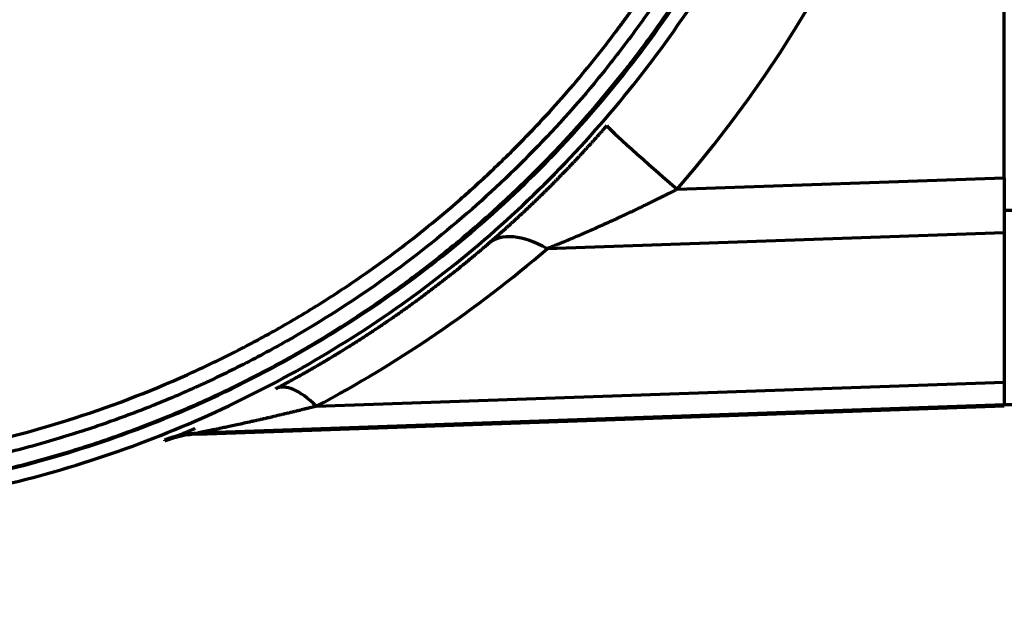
# Model space of a CAD drawing. Header units: millimetres. Extents: x -170 to 6906, y -2212 to 4257.
# Tile 430 of 440: x 5847 to 5898, y 3303 to 3334. Entities that reach past the tile are written whole.
import ezdxf

# ---------------------------------------------------------------- set-up
doc = ezdxf.new("R2010")
doc.units = ezdxf.units.MM
doc.layers.add('1', color=7, linetype='Continuous', true_color=0xffffff)
doc.styles.add('PC_TEXTSTYLE', font='ISOCP.SHX', dxfattribs={"width": 0.707, "bigfont": 'GBCBIG.SHX'})
doc.dimstyles.new('GB_DIMSTYLE', dxfattribs={"dimtxt": 50, "dimasz": 40, "dimexe": 1, "dimexo": 0, "dimgap": 1.5, "dimtad": 1, "dimdec": 1, "dimdsep": 46, "dimtxsty": 'PC_TEXTSTYLE', "dimcen": 0, "dimclrd": 256, "dimclrt": 3, "dimadec": 1, "dimazin": 2, "dimtp": 0.1, "dimtm": 0.1, "dimtfac": 0.71, "dimtdec": 1, "dimtmove": 0, "dimatfit": 3, "dimfxl": 1, "dimtfill": 1, "dimarcsym": 0})

# ---------------------------------------------------------------- blocks, each defined once
blk = doc.blocks.new('*D38')
at = {"color": 0, "lineweight": -2, "transparency": 16777216}
for p, q in [((4755.302, 4257.336), (6889.031, 4257.336)), ((4772.437, 1877.862), (6889.031, 1877.862))]:
    blk.add_line(p, q, dxfattribs=at)
at = {"lineweight": -2, "transparency": 16777216}
blk.add_line((6888.031, 1917.862), (6888.031, 4217.336), dxfattribs=at)
at = {"lineweight": 18, "transparency": 16777216}
for points in [[(6881.365, 4217.336), (6894.698, 4217.336), (6888.031, 4257.336)], [(6881.365, 1917.862), (6894.698, 1917.862), (6888.031, 1877.862)]]:
    blk.add_solid(points, dxfattribs=at)
at = {"layer": 'Defpoints', "color": 0, "lineweight": 18, "transparency": 16777216}
for p in [(4755.302, 4257.336), (6888.031, 4257.336), (4772.437, 1877.862)]:
    blk.add_point(p, dxfattribs=at)
at = {"color": 3, "lineweight": 18, "transparency": 16777216, "insert": (6861.526, 3067.599), "char_height": 50, "attachment_point": 5, "rotation": 90, "style": 'PC_TEXTSTYLE', "bg_fill": 3, "box_fill_scale": 1.1, "bg_fill_color": 256, "bg_fill_true_color": 13158600, "bg_fill_transparency": 0}
blk.add_mtext('2379.5', dxfattribs=at)

msp = doc.modelspace()

# ---------------------------------------------------------------- linework, layer by layer
at = {"lineweight": 18}
msp.add_arc((4755.302, 2404.862), 1852.475, 311.274383, 162.653701, dxfattribs=at)
at = {"layer": '1', "color": 0, "linetype": 'Continuous', "lineweight": 70}
for p, q in [((5897.819, 3325.987), (5897.818, 3408.649)), ((5881.01, 3325.4), (5897.819, 3325.987)), ((5897.819, 3325.987), (5897.819, 3324.313)), ((5897.819, 3324.313), (5897.82, 3314.307)), ((5915.819, 3324.313), (5897.819, 3324.313)), ((5897.819, 3323.161), (5874.329, 3322.341)), ((5862.463, 3314.246), (5897.82, 3315.48)), ((5897.82, 3314.306), (5856.359, 3312.859)), ((5856.37, 3312.811), (5897.831, 3314.26)), ((5897.82, 3314.307), (5897.82, 3314.306)), ((5915.82, 3314.307), (5897.82, 3314.307)), ((5897.831, 3314.26), (5897.82, 3314.306)), ((5897.831, 3314.26), (5897.832, 3314.259)), ((5854.692, 3312.458), (5854.681, 3312.506)), ((5856.359, 3312.859), (5856.37, 3312.811))]:
    msp.add_line(p, q, dxfattribs=at)
for centre, major_axis, ratio, start_param, end_param in [((5832.644, 3367.314), (-50.388, 39.461), 0.999978, 3.091913, 4.520216), ((5881.184, 3325.403), (3.779, -3.275), 0.023226, 3.142096, 4.686515), ((5874.575, 3318.814), (3.264, -3.788), 0.513467, 2.173102, 3.140951), ((5832.565, 3370.873), (-9.67, 63.305), 0.99938, 3.475993, 3.700875), ((5862.709, 3310.719), (2.336, -4.421), 0.375032, 2.273986, 3.140945), ((5856.533, 3307.862), (4.864, 1.156), 1, 1.372317, 1.716977), ((5856.545, 3307.814), (4.864, 1.156), 1, 1.372317, 1.716977)]:
    msp.add_ellipse(centre, major_axis=major_axis, ratio=ratio, start_param=start_param, end_param=end_param, dxfattribs=at)
for points, knots in [([(5768.403, 3326.945), (5775.883, 3324.567), (5790.97, 3319.627), (5805.978, 3314.488), (5817.422, 3310.514), (5825.436, 3308.641), (5837.769, 3308.388), (5849.878, 3310.694), (5861.24, 3315.459), (5871.367, 3322.467), (5879.818, 3331.422), (5886.232, 3341.928), (5890.334, 3353.534), (5891.943, 3365.738), (5890.992, 3378.011), (5887.522, 3389.825), (5881.676, 3400.666), (5873.708, 3410.063), (5863.963, 3417.615), (5852.855, 3422.982), (5844.861, 3424.948), (5840.804, 3425.505)], [0, 0, 0, 0, 0.096304, 0.194864, 0.194864, 0.245185, 0.295506, 0.345827, 0.396148, 0.446469, 0.49679, 0.547111, 0.597432, 0.647753, 0.698074, 0.748395, 0.798716, 0.849037, 0.899358, 0.949679, 1, 1, 1, 1]), ([(5840.654, 3424.586), (5841.157, 3424.517), (5842.16, 3424.366), (5843.657, 3424.099), (5844.65, 3423.895), (5845.639, 3423.678), (5846.133, 3423.563), (5847.117, 3423.32), (5847.607, 3423.192), (5848.219, 3423.024), (5848.341, 3422.99), (5848.586, 3422.921), (5848.708, 3422.887), (5849.073, 3422.781), (5849.316, 3422.709), (5850.044, 3422.488), (5851.008, 3422.182), (5851.961, 3421.852), (5852.909, 3421.509), (5853.852, 3421.155), (5855.251, 3420.588), (5856.172, 3420.186), (5857.089, 3419.772), (5857.544, 3419.559), (5858.903, 3418.902), (5859.798, 3418.441), (5861.567, 3417.469), (5862.441, 3416.959), (5863.411, 3416.356), (5863.519, 3416.289), (5863.733, 3416.154), (5864.055, 3415.95), (5864.374, 3415.743), (5865.008, 3415.326), (5865.844, 3414.76), (5866.663, 3414.174), (5867.473, 3413.578), (5867.873, 3413.275), (5868.666, 3412.659), (5869.45, 3412.034), (5870.599, 3411.067), (5871.349, 3410.403), (5871.904, 3409.897), (5872.088, 3409.728), (5872.454, 3409.386), (5872.636, 3409.214), (5873.179, 3408.694), (5873.536, 3408.343), (5874.243, 3407.631), (5874.591, 3407.27), (5875.28, 3406.538), (5875.62, 3406.167), (5876.292, 3405.416), (5876.623, 3405.035), (5877.277, 3404.264), (5877.599, 3403.874), (5877.997, 3403.379), (5878.076, 3403.28), (5878.234, 3403.081), (5878.469, 3402.782), (5878.701, 3402.482), (5879.161, 3401.878), (5879.461, 3401.472), (5880.051, 3400.654), (5880.34, 3400.242), (5880.906, 3399.411), (5881.46, 3398.574), (5881.991, 3397.724), (5882.771, 3396.439), (5883.268, 3395.57), (5884.217, 3393.807), (5884.669, 3392.913), (5885.312, 3391.553), (5885.521, 3391.097), (5885.927, 3390.178), (5886.124, 3389.715), (5886.507, 3388.783), (5886.879, 3387.845), (5887.227, 3386.894), (5887.438, 3386.295), (5887.479, 3386.175), (5887.562, 3385.936), (5887.685, 3385.576), (5887.803, 3385.215), (5888.036, 3384.493), (5888.185, 3384.01), (5888.469, 3383.043), (5888.74, 3382.074), (5888.985, 3381.1), (5889.334, 3379.636), (5889.54, 3378.656), (5889.901, 3376.687), (5890.055, 3375.698), (5890.248, 3374.208), (5890.306, 3373.71), (5890.409, 3372.713), (5890.454, 3372.213), (5890.532, 3371.211), (5890.596, 3370.206), (5890.653, 3368.694), (5890.666, 3367.681), (5890.665, 3366.919), (5890.663, 3366.666), (5890.655, 3366.159), (5890.65, 3365.906), (5890.629, 3365.148), (5890.589, 3364.139), (5890.489, 3362.633), (5890.396, 3361.633), (5890.291, 3360.636), (5890.232, 3360.138), (5890.101, 3359.145), (5890.029, 3358.649), (5889.873, 3357.661), (5889.788, 3357.167), (5889.606, 3356.183), (5889.508, 3355.692), (5889.3, 3354.712), (5889.189, 3354.223), (5888.955, 3353.248), (5888.708, 3352.274), (5888.299, 3350.821), (5887.999, 3349.857), (5887.765, 3349.136), (5887.645, 3348.775), (5887.522, 3348.416), (5887.439, 3348.176), (5887.397, 3348.056), (5887.185, 3347.458), (5886.834, 3346.508), (5886.274, 3345.101), (5885.678, 3343.714), (5885.258, 3342.802), (5884.827, 3341.896), (5884.385, 3340.997), (5883.687, 3339.667), (5883.199, 3338.792), (5882.7, 3337.924), (5882.445, 3337.494), (5881.923, 3336.638), (5881.656, 3336.214), (5881.112, 3335.371), (5880.834, 3334.953), (5880.266, 3334.123), (5879.976, 3333.711), (5879.385, 3332.894), (5879.084, 3332.489), (5878.623, 3331.886), (5878.468, 3331.686), (5878.233, 3331.387), (5878.154, 3331.288), (5877.996, 3331.089), (5877.916, 3330.99), (5877.518, 3330.497), (5876.871, 3329.717), (5875.874, 3328.578), (5875.192, 3327.838), (5874.501, 3327.108), (5873.802, 3326.388), (5872.727, 3325.337), (5871.993, 3324.655), (5871.25, 3323.983), (5870.875, 3323.652), (5870.115, 3323), (5869.347, 3322.357), (5868.561, 3321.733), (5867.767, 3321.119), (5867.366, 3320.817), (5866.555, 3320.223), (5866.145, 3319.93), (5865.316, 3319.356), (5864.897, 3319.073), (5864.262, 3318.657), (5863.943, 3318.451), (5863.621, 3318.248), (5863.406, 3318.113), (5863.299, 3318.046), (5862.759, 3317.712), (5862.325, 3317.452), (5861.451, 3316.943), (5861.012, 3316.695), (5860.129, 3316.211), (5859.24, 3315.74), (5857.892, 3315.069), (5856.529, 3314.435), (5855.611, 3314.036), (5854.688, 3313.65), (5853.76, 3313.275), (5852.821, 3312.924), (5851.878, 3312.586), (5851.404, 3312.422), (5850.452, 3312.108), (5849.973, 3311.957), (5848.528, 3311.521), (5847.556, 3311.255), (5846.327, 3310.954), (5845.957, 3310.866), (5845.586, 3310.781), (5845.339, 3310.726), (5845.215, 3310.698), (5844.595, 3310.564), (5844.099, 3310.462), (5843.106, 3310.273), (5842.609, 3310.186), (5841.615, 3310.023), (5841.118, 3309.948), (5839.625, 3309.744), (5838.628, 3309.634), (5837.13, 3309.508), (5836.631, 3309.473), (5835.631, 3309.415), (5835.131, 3309.392), (5834.131, 3309.36), (5833.63, 3309.351), (5832.628, 3309.345), (5832.126, 3309.348), (5830.621, 3309.378), (5829.616, 3309.424), (5828.107, 3309.533), (5827.603, 3309.576), (5826.848, 3309.651), (5826.596, 3309.677), (5826.092, 3309.734), (5825.839, 3309.764), (5824.581, 3309.921), (5823.58, 3310.073), (5822.087, 3310.34), (5821.591, 3310.435), (5820.602, 3310.639), (5820.109, 3310.747), (5819.126, 3310.977), (5818.636, 3311.098), (5817.659, 3311.353), (5817.171, 3311.488), (5816.443, 3311.699), (5816.201, 3311.771), (5815.716, 3311.918), (5815.475, 3311.993), (5815.113, 3312.108), (5814.992, 3312.147), (5814.751, 3312.225), (5814.631, 3312.265), (5814.39, 3312.345), (5814.27, 3312.385), (5814.03, 3312.467), (5813.91, 3312.508), (5813.79, 3312.55)], [0, 0, 0, 0, 0.007812, 0.015625, 0.023437, 0.023437, 0.03125, 0.03125, 0.039062, 0.039062, 0.041016, 0.041016, 0.042969, 0.042969, 0.046875, 0.046875, 0.054687, 0.0625, 0.0625, 0.070312, 0.078125, 0.085937, 0.085937, 0.09375, 0.09375, 0.109375, 0.109375, 0.125, 0.125, 0.126953, 0.126953, 0.128906, 0.132812, 0.132812, 0.140625, 0.148437, 0.148437, 0.15625, 0.15625, 0.164062, 0.171875, 0.179687, 0.179687, 0.183594, 0.183594, 0.1875, 0.1875, 0.195312, 0.195312, 0.203125, 0.203125, 0.210937, 0.210937, 0.21875, 0.21875, 0.226562, 0.226562, 0.228516, 0.228516, 0.230469, 0.234375, 0.234375, 0.242187, 0.242187, 0.25, 0.25, 0.257812, 0.265625, 0.265625, 0.28125, 0.28125, 0.296875, 0.296875, 0.304687, 0.304687, 0.3125, 0.3125, 0.320312, 0.328125, 0.328125, 0.330078, 0.330078, 0.332031, 0.335937, 0.335937, 0.34375, 0.34375, 0.351562, 0.359375, 0.359375, 0.375, 0.375, 0.390625, 0.390625, 0.398437, 0.398437, 0.40625, 0.40625, 0.414062, 0.421875, 0.429687, 0.429687, 0.433594, 0.433594, 0.4375, 0.4375, 0.445312, 0.453125, 0.460937, 0.460937, 0.46875, 0.46875, 0.476562, 0.476562, 0.484375, 0.484375, 0.492187, 0.492187, 0.5, 0.5, 0.507812, 0.515625, 0.523437, 0.523437, 0.527344, 0.529297, 0.529297, 0.53125, 0.53125, 0.539062, 0.546875, 0.554687, 0.5625, 0.5625, 0.570312, 0.578125, 0.585937, 0.585937, 0.59375, 0.59375, 0.601562, 0.601562, 0.609375, 0.609375, 0.617187, 0.617187, 0.625, 0.625, 0.628906, 0.628906, 0.630859, 0.630859, 0.632812, 0.632812, 0.640625, 0.648437, 0.65625, 0.65625, 0.664062, 0.671875, 0.679687, 0.679687, 0.6875, 0.6875, 0.695312, 0.703125, 0.703125, 0.710937, 0.710937, 0.71875, 0.71875, 0.726562, 0.726562, 0.730469, 0.732422, 0.732422, 0.734375, 0.734375, 0.742187, 0.742187, 0.75, 0.75, 0.757812, 0.765625, 0.773437, 0.78125, 0.78125, 0.789062, 0.796875, 0.796875, 0.804687, 0.804687, 0.8125, 0.8125, 0.828125, 0.828125, 0.832031, 0.833984, 0.833984, 0.835937, 0.835937, 0.84375, 0.84375, 0.851562, 0.851562, 0.859375, 0.859375, 0.875, 0.875, 0.882812, 0.882812, 0.890625, 0.890625, 0.898437, 0.898437, 0.90625, 0.90625, 0.921875, 0.921875, 0.929687, 0.929687, 0.933594, 0.933594, 0.9375, 0.9375, 0.953125, 0.953125, 0.960937, 0.960937, 0.96875, 0.96875, 0.976562, 0.976562, 0.984375, 0.984375, 0.988281, 0.988281, 0.992187, 0.992187, 0.994141, 0.994141, 0.996094, 0.996094, 0.998047, 0.998047, 1, 1, 1, 1]), ([(5820.964, 3310.562), (5822.475, 3310.247), (5823.997, 3309.993), (5827.521, 3309.549), (5829.531, 3309.4), (5832.574, 3309.336), (5833.591, 3309.341), (5835.61, 3309.405), (5836.616, 3309.463), (5839.62, 3309.715), (5841.606, 3309.986), (5845.545, 3310.734), (5847.498, 3311.211), (5850.403, 3312.083), (5851.37, 3312.401), (5853.278, 3313.085), (5854.219, 3313.451), (5857.006, 3314.618), (5858.813, 3315.489), (5862.328, 3317.413), (5864.036, 3318.468), (5866.522, 3320.188), (5867.338, 3320.785), (5868.945, 3322.026), (5869.732, 3322.668), (5872.029, 3324.642), (5873.483, 3326.029), (5876.238, 3328.941), (5877.538, 3330.467), (5879.372, 3332.862), (5879.963, 3333.679), (5881.106, 3335.348), (5881.659, 3336.203), (5883.242, 3338.798), (5884.198, 3340.57), (5885.603, 3343.526), (5886.108, 3344.685), (5886.575, 3345.86)], [0, 0, 0, 0, 0.057389, 0.057389, 0.132016, 0.132016, 0.16933, 0.16933, 0.206644, 0.206644, 0.281271, 0.281271, 0.355898, 0.355898, 0.393212, 0.393212, 0.430526, 0.430526, 0.505153, 0.505153, 0.579781, 0.579781, 0.617094, 0.617094, 0.654408, 0.654408, 0.729035, 0.729035, 0.803663, 0.803663, 0.840977, 0.840977, 0.87829, 0.87829, 0.952918, 0.952918, 1, 1, 1, 1]), ([(5885.453, 3345.261), (5884.756, 3343.591), (5883.207, 3340.323), (5881.362, 3337.226), (5879.874, 3334.977), (5879.36, 3334.239), (5878.298, 3332.79), (5877.751, 3332.079), (5876.059, 3329.986), (5874.866, 3328.646), (5872.363, 3326.085), (5871.052, 3324.864), (5868.326, 3322.552), (5866.91, 3321.46), (5863.985, 3319.416), (5862.475, 3318.463), (5860.15, 3317.144), (5859.364, 3316.722), (5858.172, 3316.118), (5857.572, 3315.824), (5856.867, 3315.492), (5856.513, 3315.329), (5856.335, 3315.249), (5856.246, 3315.209), (5856.202, 3315.189), (5856.18, 3315.179), (5856.169, 3315.174), (5856.163, 3315.171), (5856.16, 3315.17), (5856.159, 3315.169), (5856.158, 3315.169), (5856.158, 3315.169), (5855.423, 3314.839), (5854.66, 3314.515), (5853.073, 3313.885), (5852.25, 3313.578), (5850.542, 3312.989), (5849.657, 3312.707), (5847.827, 3312.174), (5846.881, 3311.924), (5844.928, 3311.462), (5843.92, 3311.252), (5841.845, 3310.878), (5840.776, 3310.716), (5839.404, 3310.549), (5838.99, 3310.502), (5838.554, 3310.457), (5838.387, 3310.44), (5838.36, 3310.437), (5838.35, 3310.436), (5838.348, 3310.436), (5838.347, 3310.436), (5838.347, 3310.436), (5838.345, 3310.436), (5838.34, 3310.435), (5838.311, 3310.433), (5838.236, 3310.425), (5837.774, 3310.381), (5836.558, 3310.28), (5835.385, 3310.218), (5833.035, 3310.144), (5831.463, 3310.159), (5829.791, 3310.244), (5829.643, 3310.252), (5829.471, 3310.262), (5829.385, 3310.267), (5829.345, 3310.269), (5829.329, 3310.27), (5829.325, 3310.27), (5829.324, 3310.27), (5829.323, 3310.271), (5829.323, 3310.271), (5829.323, 3310.271), (5829.322, 3310.271), (5829.32, 3310.271), (5829.308, 3310.271), (5829.003, 3310.29), (5828.705, 3310.311), (5827.852, 3310.376), (5827.302, 3310.427), (5826.239, 3310.54), (5825.726, 3310.602), (5824.739, 3310.734), (5824.264, 3310.804), (5822.895, 3311.022), (5822.058, 3311.178), (5821.249, 3311.344), (5821.178, 3311.359), (5821.096, 3311.376), (5821.055, 3311.384), (5821.036, 3311.388), (5821.029, 3311.39), (5821.027, 3311.39), (5821.026, 3311.39), (5821.026, 3311.39), (5821.024, 3311.391), (5821.019, 3311.392), (5820.885, 3311.42), (5820.755, 3311.448), (5820.384, 3311.529), (5820.147, 3311.582), (5819.469, 3311.739), (5819.06, 3311.839), (5818.325, 3312.026), (5817.999, 3312.112), (5817.697, 3312.195), (5817.67, 3312.202), (5817.64, 3312.21), (5817.625, 3312.214), (5817.618, 3312.216), (5817.615, 3312.217), (5817.614, 3312.217), (5817.614, 3312.217), (5817.614, 3312.217), (5817.613, 3312.218), (5817.611, 3312.218), (5817.554, 3312.234), (5817.388, 3312.28), (5817.229, 3312.325), (5816.916, 3312.413), (5816.717, 3312.471), (5816.335, 3312.584), (5816.153, 3312.638), (5815.97, 3312.694), (5815.953, 3312.699), (5815.935, 3312.705), (5815.925, 3312.708), (5815.921, 3312.709), (5815.919, 3312.71), (5815.919, 3312.71), (5815.917, 3312.71), (5815.891, 3312.718), (5815.814, 3312.742), (5815.738, 3312.765), (5815.635, 3312.797), (5815.584, 3312.813), (5815.48, 3312.846), (5815.428, 3312.862), (5815.271, 3312.912), (5815.165, 3312.946), (5815.05, 3312.983), (5815.04, 3312.986), (5815.028, 3312.99), (5815.022, 3312.992), (5815.019, 3312.993), (5815.018, 3312.993), (5815.018, 3312.993), (5815.018, 3312.993), (5815.017, 3312.993), (5815.016, 3312.994), (5814.993, 3313.001), (5814.925, 3313.023), (5814.861, 3313.044), (5814.736, 3313.085), (5814.658, 3313.111), (5814.514, 3313.159), (5814.447, 3313.181), (5814.328, 3313.221), (5814.275, 3313.239), (5814.134, 3313.287), (5814.065, 3313.311), (5814.018, 3313.327)], [0, 0, 0, 0, 0.0625, 0.125, 0.125, 0.15625, 0.15625, 0.1875, 0.1875, 0.25, 0.25, 0.3125, 0.3125, 0.375, 0.375, 0.4375, 0.4375, 0.46875, 0.46875, 0.484375, 0.492187, 0.496094, 0.498047, 0.499023, 0.499512, 0.499756, 0.499878, 0.499939, 0.499969, 0.499985, 0.499985, 0.5, 0.5, 0.53125, 0.53125, 0.5625, 0.5625, 0.59375, 0.59375, 0.625, 0.625, 0.65625, 0.65625, 0.6875, 0.6875, 0.695312, 0.699219, 0.699707, 0.699951, 0.699982, 0.699997, 0.699997, 0.700012, 0.700012, 0.700073, 0.700195, 0.701172, 0.703125, 0.71875, 0.75, 0.75, 0.8125, 0.8125, 0.816406, 0.818359, 0.819336, 0.819824, 0.819946, 0.819977, 0.819992, 0.82, 0.82, 0.820004, 0.820004, 0.820007, 0.820068, 0.820312, 0.828125, 0.828125, 0.84375, 0.84375, 0.859375, 0.859375, 0.875, 0.875, 0.90625, 0.90625, 0.908203, 0.90918, 0.909668, 0.909912, 0.909973, 0.909988, 0.909988, 0.910004, 0.910004, 0.910034, 0.910156, 0.914062, 0.914062, 0.921875, 0.921875, 0.9375, 0.9375, 0.953125, 0.953125, 0.954102, 0.95459, 0.954834, 0.954956, 0.954987, 0.954994, 0.954994, 0.955002, 0.955002, 0.955017, 0.955078, 0.957031, 0.960937, 0.960937, 0.96875, 0.96875, 0.976562, 0.976562, 0.977051, 0.977295, 0.977417, 0.977478, 0.977478, 0.977509, 0.977509, 0.977539, 0.978516, 0.980469, 0.980469, 0.982422, 0.982422, 0.984375, 0.984375, 0.988281, 0.988281, 0.988525, 0.988647, 0.988708, 0.988739, 0.988747, 0.988747, 0.98875, 0.98875, 0.988754, 0.98877, 0.989258, 0.990234, 0.990234, 0.992187, 0.992187, 0.994141, 0.994141, 0.996094, 0.996094, 1, 1, 1, 1]), ([(5814.29, 3314.121), (5814.299, 3314.118), (5814.317, 3314.112), (5814.345, 3314.102), (5814.374, 3314.093), (5814.404, 3314.083), (5814.434, 3314.073), (5814.465, 3314.063), (5814.498, 3314.053), (5814.531, 3314.042), (5814.565, 3314.031), (5814.6, 3314.02), (5814.636, 3314.009), (5814.673, 3313.997), (5814.712, 3313.984), (5814.751, 3313.972), (5814.791, 3313.959), (5814.833, 3313.946), (5814.875, 3313.932), (5814.919, 3313.918), (5814.964, 3313.903), (5815.01, 3313.888), (5815.057, 3313.873), (5815.105, 3313.857), (5815.154, 3313.84), (5815.205, 3313.824), (5815.257, 3313.807), (5815.31, 3313.789), (5815.364, 3313.771), (5815.419, 3313.753), (5815.476, 3313.734), (5815.533, 3313.715), (5815.617, 3313.687), (5815.729, 3313.65), (5815.87, 3313.603), (5816.019, 3313.553), (5816.174, 3313.501), (5816.336, 3313.446), (5816.505, 3313.39), (5816.68, 3313.331), (5816.846, 3313.276), (5817.003, 3313.225), (5817.151, 3313.177), (5817.305, 3313.128), (5817.466, 3313.078), (5817.633, 3313.027), (5817.807, 3312.974), (5817.987, 3312.92), (5818.173, 3312.865), (5818.366, 3312.81), (5818.565, 3312.753), (5818.771, 3312.696), (5818.983, 3312.638), (5819.201, 3312.58), (5819.453, 3312.514), (5819.744, 3312.441), (5820.078, 3312.359), (5820.432, 3312.275), (5820.804, 3312.19), (5821.196, 3312.104), (5821.607, 3312.017), (5822.151, 3311.907), (5822.85, 3311.774), (5823.729, 3311.623), (5824.854, 3311.449), (5826.277, 3311.262), (5828.049, 3311.084), (5829.712, 3310.974), (5831.213, 3310.917), (5832.502, 3310.898), (5833.88, 3310.909), (5836.165, 3310.985), (5839.609, 3311.271), (5844.428, 3312.054), (5849.984, 3313.501), (5854.584, 3315.252), (5858.065, 3316.907), (5860.333, 3318.112), (5862.677, 3319.501), (5864.73, 3320.861), (5866.517, 3322.154), (5868.063, 3323.352), (5869.695, 3324.714), (5871.4, 3326.252), (5872.996, 3327.819), (5874.434, 3329.344), (5875.671, 3330.749), (5876.815, 3332.136), (5877.572, 3333.114), (5877.991, 3333.677), (5878.106, 3333.831), (5878.22, 3333.986), (5878.334, 3334.142), (5878.448, 3334.299), (5878.561, 3334.457), (5878.675, 3334.615), (5878.788, 3334.775), (5878.901, 3334.935), (5879.013, 3335.096), (5879.126, 3335.259), (5879.238, 3335.422), (5879.35, 3335.586), (5879.462, 3335.75), (5879.573, 3335.916), (5879.684, 3336.082), (5879.795, 3336.25), (5879.906, 3336.418), (5880.016, 3336.587), (5880.126, 3336.757), (5880.236, 3336.928), (5880.346, 3337.1), (5880.455, 3337.273), (5880.564, 3337.447), (5880.672, 3337.621), (5880.78, 3337.797), (5880.888, 3337.973), (5880.995, 3338.15), (5881.103, 3338.328), (5881.209, 3338.507), (5881.316, 3338.687), (5881.422, 3338.868), (5881.527, 3339.05), (5881.633, 3339.232), (5881.738, 3339.416), (5881.842, 3339.6), (5881.946, 3339.785), (5882.05, 3339.972), (5882.153, 3340.159), (5882.256, 3340.347), (5882.358, 3340.536), (5882.46, 3340.726), (5882.561, 3340.916), (5882.662, 3341.108), (5882.763, 3341.3), (5882.863, 3341.494), (5882.963, 3341.688), (5883.062, 3341.883), (5883.16, 3342.08), (5883.258, 3342.277), (5883.356, 3342.475), (5883.453, 3342.673), (5883.55, 3342.873), (5883.646, 3343.074), (5883.741, 3343.276), (5883.836, 3343.478), (5883.931, 3343.681), (5884.025, 3343.886), (5884.118, 3344.091), (5884.211, 3344.297), (5884.303, 3344.504), (5884.394, 3344.712), (5884.485, 3344.921), (5884.575, 3345.13), (5884.665, 3345.341), (5884.724, 3345.482), (5884.754, 3345.552)], [0, 0, 0, 0, 0.000337, 0.000683, 0.001038, 0.001404, 0.00178, 0.002167, 0.002565, 0.002975, 0.003397, 0.003831, 0.004277, 0.004736, 0.005208, 0.005693, 0.006192, 0.006704, 0.00723, 0.00777, 0.008325, 0.008893, 0.009476, 0.010074, 0.010686, 0.011313, 0.011954, 0.01261, 0.013282, 0.013968, 0.014668, 0.015383, 0.016113, 0.01778, 0.019534, 0.021375, 0.023302, 0.025313, 0.027406, 0.029579, 0.03183, 0.033582, 0.03541, 0.037313, 0.039291, 0.041346, 0.043478, 0.045687, 0.047972, 0.050333, 0.05277, 0.055281, 0.057865, 0.06052, 0.063245, 0.067062, 0.071104, 0.075372, 0.079866, 0.084583, 0.089525, 0.094688, 0.104153, 0.114633, 0.126131, 0.1443, 0.16525, 0.188961, 0.203066, 0.218223, 0.234429, 0.251679, 0.29885, 0.356228, 0.423675, 0.501039, 0.529394, 0.559586, 0.591607, 0.625448, 0.646423, 0.66941, 0.694402, 0.721393, 0.750375, 0.77328, 0.795294, 0.816422, 0.836666, 0.838917, 0.841175, 0.84344, 0.845712, 0.847991, 0.850277, 0.852569, 0.854869, 0.857175, 0.859488, 0.861808, 0.864135, 0.866469, 0.868809, 0.871157, 0.873511, 0.875872, 0.87824, 0.880615, 0.882997, 0.885386, 0.887782, 0.890184, 0.892593, 0.895009, 0.897433, 0.899862, 0.902299, 0.904743, 0.907194, 0.909651, 0.912115, 0.914587, 0.917065, 0.91955, 0.922042, 0.92454, 0.927046, 0.929558, 0.932078, 0.934604, 0.937137, 0.939677, 0.942224, 0.944778, 0.947339, 0.949906, 0.952481, 0.955062, 0.95765, 0.960246, 0.962848, 0.965457, 0.968072, 0.970695, 0.973325, 0.975961, 0.978605, 0.981255, 0.983912, 0.986576, 0.989247, 0.991925, 0.99461, 0.997301, 1, 1, 1, 1]), ([(5820.964, 3310.562), (5822.513, 3310.239), (5828.081, 3309.311), (5837.813, 3309.127), (5849.784, 3311.433), (5860.993, 3316.161), (5870.966, 3323.092), (5879.279, 3331.926), (5884.051, 3339.758), (5886.111, 3344.428), (5886.52, 3345.432)], [0, 0, 0, 0, 0.058469, 0.208636, 0.358802, 0.508969, 0.659136, 0.809303, 0.959469, 1, 1, 1, 1]), ([(5871.313, 3322.603), (5871.326, 3322.614), (5871.353, 3322.638), (5871.393, 3322.672), (5871.433, 3322.707), (5871.474, 3322.742), (5871.514, 3322.777), (5871.554, 3322.812), (5871.595, 3322.848), (5871.635, 3322.883), (5871.676, 3322.918), (5871.716, 3322.954), (5871.757, 3322.989), (5871.797, 3323.025), (5871.838, 3323.061), (5871.879, 3323.097), (5871.919, 3323.133), (5871.96, 3323.169), (5872.001, 3323.205), (5872.041, 3323.241), (5872.082, 3323.277), (5872.123, 3323.314), (5872.164, 3323.35), (5872.204, 3323.387), (5872.245, 3323.424), (5872.286, 3323.46), (5872.327, 3323.497), (5872.368, 3323.534), (5872.409, 3323.571), (5872.45, 3323.608), (5872.491, 3323.646), (5872.532, 3323.683), (5872.573, 3323.72), (5872.614, 3323.758), (5872.655, 3323.796), (5872.696, 3323.833), (5872.737, 3323.871), (5872.779, 3323.909), (5872.82, 3323.947), (5872.861, 3323.985), (5872.902, 3324.023), (5872.944, 3324.061), (5872.985, 3324.1), (5873.026, 3324.138), (5873.067, 3324.177), (5873.109, 3324.215), (5873.15, 3324.254), (5873.192, 3324.293), (5873.233, 3324.332), (5873.274, 3324.371), (5873.316, 3324.41), (5873.357, 3324.449), (5873.399, 3324.489), (5873.44, 3324.528), (5873.482, 3324.567), (5873.524, 3324.607), (5873.565, 3324.647), (5873.607, 3324.687), (5873.648, 3324.726), (5873.69, 3324.766), (5873.732, 3324.806), (5873.773, 3324.847), (5873.815, 3324.887), (5873.857, 3324.927), (5873.899, 3324.968), (5873.94, 3325.008), (5873.982, 3325.049), (5874.024, 3325.09), (5874.066, 3325.131), (5874.107, 3325.171), (5874.149, 3325.213), (5874.191, 3325.254), (5874.233, 3325.295), (5874.275, 3325.336), (5874.317, 3325.378), (5874.359, 3325.419), (5874.401, 3325.461), (5874.443, 3325.503), (5874.485, 3325.544), (5874.527, 3325.586), (5874.569, 3325.628), (5874.611, 3325.671), (5874.653, 3325.713), (5874.695, 3325.755), (5874.737, 3325.798), (5874.779, 3325.84), (5874.821, 3325.883), (5874.863, 3325.925), (5874.905, 3325.968), (5874.947, 3326.011), (5874.989, 3326.054), (5875.032, 3326.097), (5875.074, 3326.141), (5875.116, 3326.184), (5875.158, 3326.227), (5875.2, 3326.271), (5875.243, 3326.315), (5875.285, 3326.358), (5875.327, 3326.402), (5875.369, 3326.446), (5875.411, 3326.49), (5875.454, 3326.534), (5875.496, 3326.579), (5875.538, 3326.623), (5875.581, 3326.667), (5875.623, 3326.712), (5875.665, 3326.757), (5875.708, 3326.801), (5875.75, 3326.846), (5875.792, 3326.891), (5875.835, 3326.936), (5875.877, 3326.981), (5875.919, 3327.027), (5875.962, 3327.072), (5876.004, 3327.118), (5876.046, 3327.163), (5876.089, 3327.209), (5876.131, 3327.255), (5876.174, 3327.301), (5876.216, 3327.347), (5876.258, 3327.393), (5876.301, 3327.439), (5876.343, 3327.485), (5876.386, 3327.532), (5876.428, 3327.578), (5876.471, 3327.625), (5876.513, 3327.672), (5876.556, 3327.718), (5876.598, 3327.765), (5876.64, 3327.812), (5876.683, 3327.86), (5876.725, 3327.907), (5876.768, 3327.954), (5876.81, 3328.002), (5876.853, 3328.049), (5876.895, 3328.097), (5876.938, 3328.145), (5876.98, 3328.193), (5877.023, 3328.241), (5877.065, 3328.289), (5877.108, 3328.337), (5877.15, 3328.385), (5877.193, 3328.434), (5877.235, 3328.482), (5877.278, 3328.531), (5877.32, 3328.58), (5877.363, 3328.628), (5877.391, 3328.661), (5877.405, 3328.677)], [0, 0, 0, 0, 0.006967, 0.013927, 0.02088, 0.027826, 0.034765, 0.041697, 0.048623, 0.055542, 0.062454, 0.06936, 0.07626, 0.083154, 0.090041, 0.096923, 0.103799, 0.110669, 0.117534, 0.124393, 0.131247, 0.138095, 0.144939, 0.151778, 0.158611, 0.16544, 0.172264, 0.179084, 0.1859, 0.192711, 0.199518, 0.20632, 0.213119, 0.219915, 0.226706, 0.233494, 0.240278, 0.247059, 0.253837, 0.260612, 0.267383, 0.274152, 0.280918, 0.287682, 0.294443, 0.301202, 0.307958, 0.314712, 0.321464, 0.328215, 0.334963, 0.34171, 0.348456, 0.3552, 0.361942, 0.368684, 0.375424, 0.382164, 0.388902, 0.39564, 0.402378, 0.409115, 0.415852, 0.422588, 0.429325, 0.436061, 0.442798, 0.449535, 0.456272, 0.46301, 0.469748, 0.476488, 0.483228, 0.489969, 0.496711, 0.503455, 0.5102, 0.516947, 0.523695, 0.530445, 0.537197, 0.54395, 0.550706, 0.557464, 0.564225, 0.570988, 0.577753, 0.584521, 0.591292, 0.598067, 0.604844, 0.611624, 0.618407, 0.625195, 0.631985, 0.638779, 0.645577, 0.652379, 0.659185, 0.665995, 0.67281, 0.679629, 0.686452, 0.69328, 0.700112, 0.70695, 0.713792, 0.72064, 0.727492, 0.73435, 0.741214, 0.748082, 0.754957, 0.761837, 0.768724, 0.775616, 0.782514, 0.789419, 0.79633, 0.803247, 0.810171, 0.817102, 0.824039, 0.830983, 0.837935, 0.844893, 0.851859, 0.858832, 0.865812, 0.8728, 0.879796, 0.886799, 0.893811, 0.90083, 0.907858, 0.914893, 0.921937, 0.92899, 0.936051, 0.94312, 0.950198, 0.957286, 0.964382, 0.971487, 0.978601, 0.985725, 0.992858, 1, 1, 1, 1]), ([(5881.01, 3325.4), (5880.991, 3325.39), (5880.952, 3325.37), (5880.892, 3325.339), (5880.828, 3325.306), (5880.761, 3325.271), (5880.691, 3325.235), (5880.617, 3325.198), (5880.54, 3325.159), (5880.459, 3325.118), (5880.375, 3325.076), (5880.288, 3325.032), (5880.197, 3324.987), (5880.103, 3324.94), (5880.006, 3324.891), (5879.905, 3324.841), (5879.801, 3324.79), (5879.693, 3324.737), (5879.582, 3324.682), (5879.467, 3324.626), (5879.35, 3324.569), (5879.228, 3324.51), (5879.104, 3324.45), (5878.975, 3324.388), (5878.844, 3324.325), (5878.709, 3324.261), (5878.571, 3324.195), (5878.429, 3324.128), (5878.284, 3324.06), (5878.135, 3323.991), (5877.983, 3323.921), (5877.827, 3323.849), (5877.662, 3323.774), (5877.49, 3323.696), (5877.313, 3323.616), (5877.14, 3323.538), (5876.969, 3323.462), (5876.802, 3323.387), (5876.637, 3323.315), (5876.476, 3323.244), (5876.318, 3323.175), (5876.163, 3323.108), (5876.012, 3323.042), (5875.863, 3322.978), (5875.718, 3322.916), (5875.576, 3322.856), (5875.437, 3322.797), (5875.301, 3322.74), (5875.169, 3322.684), (5875.039, 3322.631), (5874.913, 3322.578), (5874.79, 3322.528), (5874.67, 3322.479), (5874.553, 3322.431), (5874.44, 3322.386), (5874.366, 3322.356), (5874.329, 3322.341)], [0, 0, 0, 0, 0.008619, 0.017739, 0.027359, 0.037481, 0.048104, 0.059227, 0.070852, 0.082978, 0.095604, 0.108732, 0.122361, 0.136491, 0.151122, 0.166254, 0.181887, 0.198021, 0.214656, 0.231793, 0.24943, 0.267569, 0.286209, 0.30535, 0.324992, 0.345135, 0.36578, 0.386925, 0.408572, 0.430719, 0.453368, 0.476518, 0.50017, 0.526949, 0.553269, 0.579129, 0.60453, 0.629472, 0.653954, 0.677977, 0.701542, 0.724647, 0.747294, 0.769481, 0.79121, 0.812481, 0.833293, 0.853647, 0.873543, 0.89298, 0.91196, 0.930483, 0.948548, 0.966155, 0.983306, 1, 1, 1, 1]), ([(5860.374, 3315.14), (5860.406, 3315.157), (5860.47, 3315.191), (5860.567, 3315.243), (5860.663, 3315.294), (5860.759, 3315.346), (5860.855, 3315.398), (5860.952, 3315.45), (5861.048, 3315.502), (5861.144, 3315.554), (5861.239, 3315.607), (5861.335, 3315.66), (5861.431, 3315.713), (5861.527, 3315.766), (5861.623, 3315.82), (5861.718, 3315.873), (5861.814, 3315.927), (5861.909, 3315.981), (5862.005, 3316.035), (5862.1, 3316.09), (5862.195, 3316.144), (5862.29, 3316.199), (5862.386, 3316.254), (5862.481, 3316.309), (5862.576, 3316.365), (5862.671, 3316.42), (5862.765, 3316.476), (5862.86, 3316.532), (5862.955, 3316.588), (5863.05, 3316.645), (5863.144, 3316.701), (5863.239, 3316.758), (5863.333, 3316.815), (5863.428, 3316.872), (5863.522, 3316.93), (5863.616, 3316.987), (5863.71, 3317.045), (5863.804, 3317.103), (5863.898, 3317.161), (5863.992, 3317.22), (5864.086, 3317.278), (5864.18, 3317.337), (5864.274, 3317.396), (5864.367, 3317.455), (5864.461, 3317.515), (5864.554, 3317.574), (5864.648, 3317.634), (5864.741, 3317.694), (5864.834, 3317.754), (5864.928, 3317.814), (5865.021, 3317.875), (5865.114, 3317.936), (5865.207, 3317.997), (5865.299, 3318.058), (5865.392, 3318.119), (5865.485, 3318.181), (5865.578, 3318.242), (5865.67, 3318.304), (5865.763, 3318.367), (5865.855, 3318.429), (5865.947, 3318.491), (5866.039, 3318.554), (5866.131, 3318.617), (5866.223, 3318.68), (5866.315, 3318.743), (5866.407, 3318.807), (5866.499, 3318.871), (5866.591, 3318.935), (5866.682, 3318.999), (5866.774, 3319.063), (5866.865, 3319.128), (5866.957, 3319.192), (5867.048, 3319.257), (5867.139, 3319.322), (5867.23, 3319.388), (5867.321, 3319.453), (5867.412, 3319.519), (5867.503, 3319.585), (5867.593, 3319.651), (5867.684, 3319.717), (5867.774, 3319.783), (5867.865, 3319.85), (5867.955, 3319.917), (5868.045, 3319.984), (5868.135, 3320.051), (5868.225, 3320.119), (5868.315, 3320.186), (5868.405, 3320.254), (5868.495, 3320.322), (5868.585, 3320.391), (5868.674, 3320.459), (5868.764, 3320.528), (5868.853, 3320.596), (5868.942, 3320.665), (5869.031, 3320.735), (5869.12, 3320.804), (5869.209, 3320.874), (5869.298, 3320.944), (5869.387, 3321.014), (5869.476, 3321.084), (5869.564, 3321.154), (5869.653, 3321.225), (5869.741, 3321.295), (5869.829, 3321.366), (5869.917, 3321.438), (5870.005, 3321.509), (5870.093, 3321.581), (5870.181, 3321.652), (5870.269, 3321.724), (5870.356, 3321.796), (5870.444, 3321.869), (5870.531, 3321.941), (5870.618, 3322.014), (5870.706, 3322.087), (5870.793, 3322.16), (5870.88, 3322.233), (5870.966, 3322.307), (5871.053, 3322.381), (5871.14, 3322.455), (5871.226, 3322.529), (5871.284, 3322.578), (5871.313, 3322.603)], [0, 0, 0, 0, 0.007872, 0.015753, 0.023642, 0.031539, 0.039445, 0.047359, 0.055282, 0.063213, 0.071152, 0.0791, 0.087057, 0.095021, 0.102995, 0.110977, 0.118968, 0.126967, 0.134975, 0.142991, 0.151016, 0.15905, 0.167092, 0.175144, 0.183203, 0.191272, 0.199349, 0.207435, 0.21553, 0.223634, 0.231747, 0.239868, 0.247998, 0.256137, 0.264285, 0.272442, 0.280608, 0.288782, 0.296966, 0.305159, 0.31336, 0.321571, 0.329791, 0.338019, 0.346257, 0.354504, 0.36276, 0.371025, 0.379299, 0.387582, 0.395875, 0.404176, 0.412487, 0.420807, 0.429136, 0.437475, 0.445823, 0.454179, 0.462546, 0.470921, 0.479306, 0.4877, 0.496104, 0.504517, 0.512939, 0.521371, 0.529812, 0.538262, 0.546722, 0.555191, 0.56367, 0.572158, 0.580656, 0.589163, 0.59768, 0.606207, 0.614743, 0.623288, 0.631843, 0.640408, 0.648982, 0.657566, 0.66616, 0.674763, 0.683376, 0.691998, 0.700631, 0.709273, 0.717924, 0.726586, 0.735257, 0.743938, 0.752629, 0.761329, 0.77004, 0.77876, 0.78749, 0.79623, 0.80498, 0.81374, 0.822509, 0.831289, 0.840078, 0.848878, 0.857687, 0.866506, 0.875335, 0.884175, 0.893024, 0.901883, 0.910752, 0.919632, 0.928521, 0.937421, 0.94633, 0.95525, 0.96418, 0.973119, 0.982069, 0.99103, 1, 1, 1, 1]), ([(5862.463, 3314.246), (5862.433, 3314.238), (5862.373, 3314.223), (5862.283, 3314.2), (5862.194, 3314.178), (5862.105, 3314.156), (5862.018, 3314.134), (5861.931, 3314.112), (5861.845, 3314.091), (5861.76, 3314.07), (5861.676, 3314.049), (5861.592, 3314.028), (5861.51, 3314.008), (5861.428, 3313.988), (5861.347, 3313.968), (5861.266, 3313.948), (5861.187, 3313.929), (5861.108, 3313.91), (5861.03, 3313.891), (5860.953, 3313.873), (5860.877, 3313.855), (5860.802, 3313.836), (5860.727, 3313.819), (5860.653, 3313.801), (5860.58, 3313.784), (5860.508, 3313.767), (5860.436, 3313.75), (5860.366, 3313.733), (5860.296, 3313.717), (5860.227, 3313.701), (5860.159, 3313.685), (5860.091, 3313.669), (5860.025, 3313.654), (5859.959, 3313.639), (5859.894, 3313.624), (5859.83, 3313.609), (5859.766, 3313.595), (5859.704, 3313.58), (5859.642, 3313.566), (5859.581, 3313.552), (5859.521, 3313.539), (5859.462, 3313.525), (5859.403, 3313.512), (5859.345, 3313.499), (5859.288, 3313.486), (5859.232, 3313.474), (5859.177, 3313.461), (5859.012, 3313.425), (5858.748, 3313.366), (5858.394, 3313.289), (5858.071, 3313.219), (5857.777, 3313.156), (5857.578, 3313.114), (5857.461, 3313.09), (5857.417, 3313.08), (5857.373, 3313.071), (5857.33, 3313.062), (5857.288, 3313.053), (5857.247, 3313.045), (5857.207, 3313.037), (5857.168, 3313.028), (5857.13, 3313.02), (5857.093, 3313.013), (5857.056, 3313.005), (5857.021, 3312.998), (5856.986, 3312.99), (5856.953, 3312.984), (5856.92, 3312.977), (5856.888, 3312.97), (5856.857, 3312.964), (5856.828, 3312.958), (5856.799, 3312.952), (5856.771, 3312.946), (5856.743, 3312.94), (5856.717, 3312.935), (5856.692, 3312.929), (5856.668, 3312.924), (5856.644, 3312.92), (5856.622, 3312.915), (5856.6, 3312.911), (5856.579, 3312.906), (5856.56, 3312.902), (5856.541, 3312.898), (5856.523, 3312.895), (5856.506, 3312.891), (5856.49, 3312.888), (5856.475, 3312.885), (5856.46, 3312.882), (5856.447, 3312.879), (5856.435, 3312.876), (5856.423, 3312.874), (5856.413, 3312.872), (5856.403, 3312.87), (5856.395, 3312.868), (5856.387, 3312.866), (5856.38, 3312.865), (5856.374, 3312.863), (5856.369, 3312.862), (5856.365, 3312.861), (5856.362, 3312.86), (5856.36, 3312.86), (5856.358, 3312.859), (5856.358, 3312.859), (5856.359, 3312.859), (5856.359, 3312.859)], [0, 0, 0, 0, 0.013464, 0.026811, 0.040043, 0.053158, 0.066156, 0.079039, 0.091805, 0.104455, 0.116989, 0.129407, 0.141708, 0.153894, 0.165963, 0.177916, 0.189753, 0.201474, 0.213079, 0.224567, 0.23594, 0.247197, 0.258338, 0.269363, 0.280272, 0.291065, 0.301742, 0.312304, 0.322749, 0.333079, 0.343293, 0.353391, 0.363374, 0.373241, 0.382992, 0.392628, 0.402148, 0.411553, 0.420842, 0.430016, 0.439074, 0.448017, 0.456845, 0.465557, 0.474154, 0.482636, 0.491003, 0.499255, 0.557514, 0.611631, 0.661634, 0.70756, 0.749458, 0.756809, 0.764045, 0.771164, 0.778167, 0.785056, 0.79183, 0.798491, 0.805038, 0.811474, 0.817797, 0.82401, 0.830113, 0.836107, 0.841993, 0.847772, 0.853444, 0.859012, 0.864476, 0.869837, 0.875097, 0.880256, 0.885317, 0.890282, 0.89515, 0.899926, 0.904609, 0.909203, 0.913708, 0.918128, 0.922465, 0.926721, 0.930899, 0.935001, 0.93903, 0.94299, 0.946884, 0.950714, 0.954485, 0.9582, 0.961863, 0.965479, 0.969051, 0.972583, 0.976081, 0.979549, 0.982992, 0.986414, 0.989821, 0.993218, 0.996609, 1, 1, 1, 1]), ([(5856.224, 3313.092), (5856.219, 3313.09), (5856.154, 3313.062), (5856.004, 3312.998), (5855.785, 3312.905), (5855.561, 3312.811), (5855.397, 3312.743), (5855.284, 3312.697), (5855.212, 3312.667), (5855.145, 3312.64), (5855.082, 3312.614), (5855.024, 3312.591), (5854.97, 3312.569), (5854.921, 3312.549), (5854.885, 3312.535), (5854.859, 3312.524), (5854.842, 3312.518), (5854.826, 3312.511), (5854.81, 3312.505), (5854.796, 3312.499), (5854.783, 3312.494), (5854.77, 3312.489), (5854.759, 3312.484), (5854.748, 3312.48), (5854.738, 3312.476), (5854.729, 3312.473), (5854.722, 3312.47), (5854.715, 3312.467), (5854.709, 3312.465), (5854.704, 3312.463), (5854.699, 3312.461), (5854.696, 3312.46), (5854.694, 3312.459), (5854.692, 3312.458), (5854.692, 3312.458), (5854.692, 3312.458)], [0, 0, 0, 0, 0.005788, 0.078268, 0.183991, 0.28607, 0.384852, 0.42496, 0.464518, 0.503562, 0.542131, 0.580264, 0.618003, 0.655388, 0.692464, 0.708505, 0.724451, 0.740306, 0.756075, 0.77176, 0.787367, 0.802899, 0.818361, 0.833757, 0.84909, 0.864366, 0.879589, 0.894763, 0.909893, 0.924983, 0.940038, 0.955063, 0.970062, 0.985039, 1, 1, 1, 1])]:
    msp.add_open_spline(points, degree=3, knots=knots, dxfattribs=at)

# ---------------------------------------------------------------- next in the draw order: dimensions: what is measured, and where the dimension line sits
at = {"lineweight": 18}
dim = msp.add_linear_dim(base=(6888.031, 4257.336), p1=(4772.437, 1877.862), p2=(4755.302, 4257.336), angle=90, dimstyle='GB_DIMSTYLE', dxfattribs=at)
dim.commit()
dim.dimension.update_dxf_attribs({"geometry": '*D38', "text_midpoint": (6861.526, 3067.599)})

doc.saveas('drawing.dxf')
